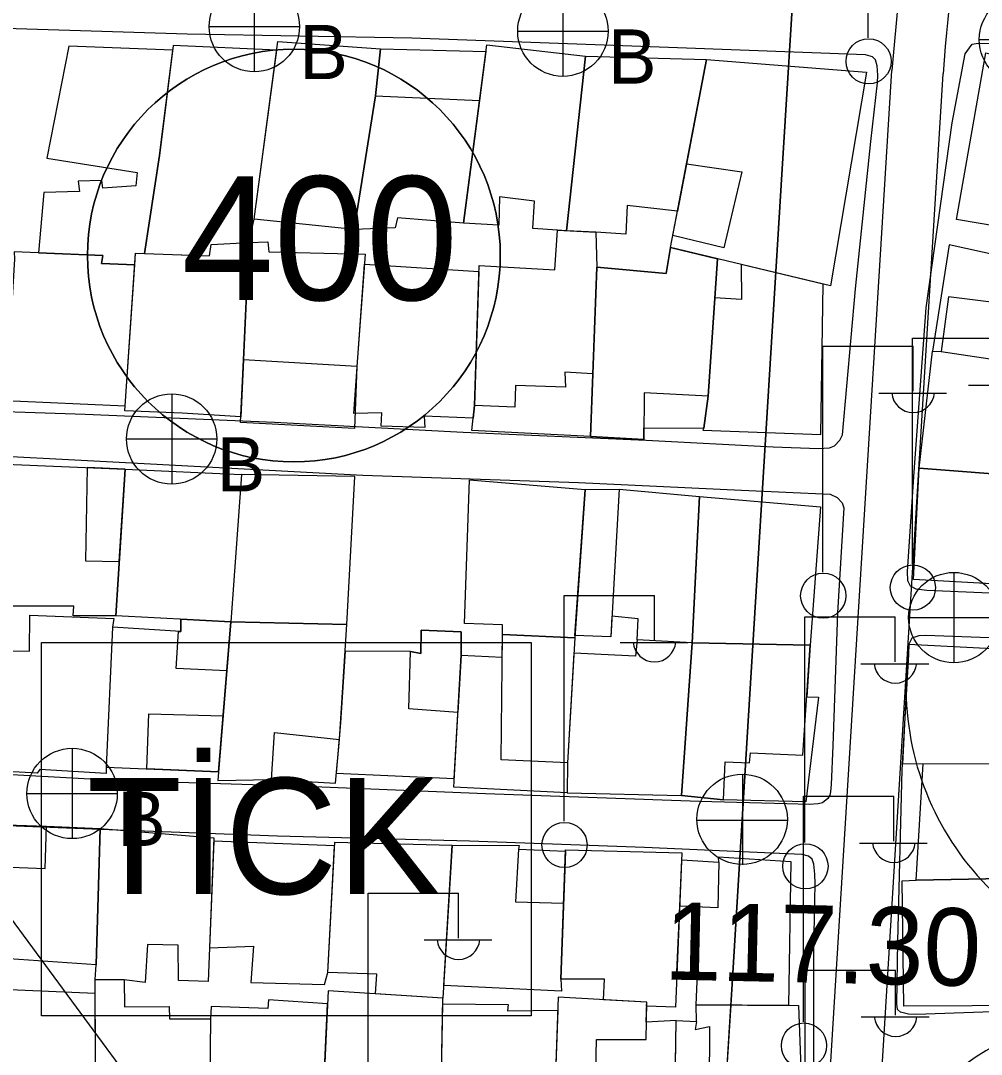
# Model space of a CAD drawing. Extents: x 417997 to 421451, y 4451742 to 4455216.
# Drawn here: x 420225.7 to 420300.2, y 4452953.9 to 4453034 of the extents above; entities that cross this region are included whole.
import ezdxf

# ---------------------------------------------------------------- set-up
doc = ezdxf.new("R2010")
doc.units = 0
for name, color, linetype in [('ADAKENARI', 7, 'Continuous'), ('B_Mesken', 7, 'Continuous'), ('B_Teras', 7, 'Continuous'), ('KALDIRIM', 7, 'Continuous'), ('LJ_SEMBOL', 7, 'Continuous'), ('PL_TİCK', 7, 'Continuous'), ('S_Elektrik_Diregi', 7, 'Continuous'), ('S_Rogar_Kapagi', 7, 'Continuous'), ('S_Rogar_Kapagi_Buski', 7, 'Continuous'), ('SM_TAKS', 7, 'Continuous'), ('SN_3_DERECE_KAYNAK_KORUMA', 7, 'Continuous'), ('TR_TİCK', 7, 'Continuous'), ('Y_Yol_Kotu', 7, 'Continuous'), ('Yol_Sose', 7, 'Continuous')]:
    doc.layers.add(name, color=color, linetype=linetype)

msp = doc.modelspace()

# ---------------------------------------------------------------- linework, layer by layer
at = {"layer": 'ADAKENARI'}
for p, q in [((420285.882, 4453041.215), (420284.652, 4453021.253)), ((420285.882, 4453041.215), (420284.652, 4453021.253)), ((420284.652, 4453021.253), (420282.066, 4452979.301)), ((420284.652, 4453021.253), (420282.066, 4452979.301)), ((420282.066, 4452979.301), (420280.842, 4452959.335)), ((420282.066, 4452979.301), (420280.842, 4452959.335)), ((420280.842, 4452959.335), (420276.585, 4452890.163)), ((420280.842, 4452959.335), (420276.585, 4452890.163))]:
    msp.add_line(p, q, dxfattribs=at)
at = {"layer": 'B_Mesken'}
for points in [[(420237.519, 4453031.702), (420229.48, 4453032.018), (420227.782, 4453023.349), (420234.757, 4453022.242), (420234.654, 4453021.187), (420232.114, 4453021.013), (420232.031, 4453021.618), (420230.21, 4453021.548), (420230.306, 4453020.766), (420227.553, 4453020.681), (420227.131, 4453016.011), (420232.121, 4453015.805), (420231.999, 4453015.182), (420234.58, 4453015.071), (420234.641, 4453015.971), (420235.328, 4453015.949), (420236.499, 4453023.559)], [(420245.583, 4453031.717), (420237.564, 4453032.064), (420236.499, 4453023.559), (420235.328, 4453015.949), (420240.381, 4453015.787), (420240.493, 4453016.666), (420243.422, 4453016.817), (420243.824, 4453018.609)], [(420245.671, 4453032.379), (420253.606, 4453031.824), (420253.22, 4453028.166), (420251.582, 4453017.823), (420243.824, 4453018.609)], [(420253.606, 4453031.824), (420261.786, 4453031.603), (420261.288, 4453027.823), (420260.035, 4453018.309), (420254.931, 4453018.725), (420254.764, 4453017.946), (420251.582, 4453017.823), (420253.22, 4453028.166)], [(420269.503, 4453031.255), (420268.024, 4453017.722), (420267.324, 4453017.756), (420265.409, 4453017.902), (420265.548, 4453020.015), (420262.837, 4453020.346), (420262.773, 4453018.153), (420260.035, 4453018.309), (420261.855, 4453032.126)], [(420269.503, 4453031.255), (420278.857, 4453031.001), (420276.608, 4453019.231), (420272.725, 4453019.663), (420272.621, 4453017.451), (420270.291, 4453017.612), (420268.024, 4453017.722)], [(420278.857, 4453031.001), (420291.255, 4453030.014), (420288.473, 4453013.446), (420276.073, 4453016.429)], [(420300.497, 4453031.501), (420305.901, 4453030.167), (420305.691, 4453029.288), (420313.27, 4453027.167), (420313.461, 4453027.116), (420310.573, 4453016.504), (420298.226, 4453018.596)], [(420269.89, 4453001.776), (420260.679, 4453002.24), (420260.902, 4453004.173), (420261.256, 4453015.017), (420267.11, 4453014.692), (420267.324, 4453017.756), (420270.291, 4453017.612), (420270.371, 4453014.904), (420270.068, 4453006.626)], [(420242.805, 4453003.306), (420238.253, 4453003.577), (420233.822, 4453003.752), (420234.641, 4453015.971), (420240.381, 4453015.787), (420240.493, 4453016.666), (420243.422, 4453016.817), (420243.016, 4453007.705)], [(420242.783, 4453002.854), (420243.016, 4453007.705), (420243.422, 4453016.817), (420244.895, 4453016.863), (420244.964, 4453016.095), (420252.431, 4453015.909), (420251.785, 4453007.198), (420251.612, 4453002.406)], [(420297.665, 4453016.639), (420296.371, 4453008.391), (420297.037, 4453008.367), (420312.569, 4453006.031), (420313.125, 4453009.815), (420311.295, 4453010.135), (420311.869, 4453013.879), (420306.083, 4453014.81), (420306.245, 4453015.471), (420301.608, 4453016.204), (420301.534, 4453015.778)], [(420224.575, 4453004.565), (420233.85, 4453004.165), (420234.58, 4453015.071), (420231.999, 4453015.182), (420232.121, 4453015.805), (420225.237, 4453016.089), (420225.266, 4453015.517), (420224.831, 4453008.201)], [(420278.648, 4453002.429), (420279.004, 4453004.896), (420279.722, 4453015.551), (420276.073, 4453016.429), (420275.748, 4453014.401), (420270.371, 4453014.904), (420270.068, 4453006.626), (420269.89, 4453001.776), (420274.008, 4453001.552), (420274.013, 4453002.453)], [(420252.374, 4453015.139), (420261.241, 4453014.549), (420260.902, 4453004.173), (420260.789, 4453003.196), (420256.992, 4453003.347), (420257.059, 4453002.475), (420253.67, 4453002.582), (420253.724, 4453003.599), (420251.552, 4453003.553)], [(420287.719, 4453001.928), (420287.913, 4453013.581), (420281.549, 4453015.111), (420281.563, 4453012.392), (420279.519, 4453012.53), (420279.004, 4453004.896), (420278.648, 4453002.429), (420278.583, 4453002.256)], [(420295.341, 4452999.333), (420296.371, 4453008.391), (420297.037, 4453008.367), (420312.569, 4453006.031), (420312.44, 4453004.193), (420311.426, 4453004.327), (420311.189, 4453000.159), (420312.31, 4453000.161), (420312.067, 4452998.025)], [(420224.594, 4452999.623), (420233.842, 4452999.254), (420233.115, 4452987.876), (420229.825, 4452987.876), (420229.873, 4452988.619), (420224.273, 4452988.622), (420224.461, 4452990.982), (420224.719, 4452998.281)], [(420233.842, 4452999.254), (420242.852, 4452998.835), (420242.026, 4452987.421), (420233.115, 4452987.876)], [(420311.131, 4452989.803), (420294.896, 4452990.693), (420295.341, 4452999.333), (420312.067, 4452998.025)], [(420251.005, 4452987.219), (420251.637, 4452998.678), (420242.852, 4452998.835), (420242.026, 4452987.421)], [(420269.464, 4452997.676), (420268.661, 4452986.171), (420263.059, 4452986.43), (420263.068, 4452987.174), (420260.117, 4452987.298), (420260.501, 4452998.409)], [(420278.311, 4452997.126), (420277.742, 4452985.786), (420273.503, 4452986.016), (420273.585, 4452987.658), (420271.542, 4452987.851), (420271.451, 4452986.248), (420268.673, 4452986.346), (420269.464, 4452997.676), (420272.102, 4452997.683)], [(420278.311, 4452997.126), (420287.697, 4452996.321), (420286.897, 4452985.597), (420277.742, 4452985.786)], [(420223.26, 4452975.893), (420223.811, 4452985.202), (420226.431, 4452985.147), (420226.455, 4452987.93), (420232.959, 4452987.663), (420232.864, 4452987.006), (420232.358, 4452976.163), (420232.378, 4452975.657), (420227.242, 4452975.973), (420227.03, 4452975.692)], [(420232.358, 4452976.163), (420241.064, 4452975.785), (420242.026, 4452987.421), (420238.15, 4452987.619), (420238.153, 4452986.657), (420232.864, 4452987.006)], [(420250.126, 4452974.925), (420250.43, 4452978.285), (420251.005, 4452987.219), (420242.026, 4452987.421), (420241.01, 4452975.133), (420245.163, 4452975.2)], [(420250.194, 4452975.679), (420259.324, 4452975.273), (420259.87, 4452984.822), (420259.861, 4452986.642), (420256.757, 4452986.772), (420256.748, 4452984.973), (420255.932, 4452985.119), (420250.872, 4452985.151), (420250.515, 4452979.596)], [(420259.87, 4452984.822), (420263.042, 4452984.682), (420263.059, 4452986.43), (420268.661, 4452986.171), (420268.096, 4452976.489), (420268.066, 4452974.163), (420259.285, 4452974.593)], [(420273.503, 4452986.016), (420273.356, 4452984.745), (420268.592, 4452985), (420268.096, 4452976.489), (420268.066, 4452974.163), (420276.919, 4452973.946), (420277.742, 4452985.786), (420273.503, 4452986.016)], [(420286.635, 4452981.604), (420287.534, 4452981.572), (420286.56, 4452973.478), (420280.176, 4452973.615), (420276.919, 4452973.946), (420277.742, 4452985.786), (420286.897, 4452985.597)], [(420310.551, 4452984.828), (420294.522, 4452985.656), (420294.033, 4452976.407), (420307.92, 4452976.439), (420307.936, 4452978.398), (420310.523, 4452978.422), (420310.652, 4452981.827)], [(420307.92, 4452976.439), (420307.252, 4452967.628), (420295.1, 4452967.396), (420295.636, 4452976.411)], [(420223.102, 4452971.747), (420227.759, 4452971.58), (420231.905, 4452971.392), (420231.601, 4452960.836), (420222.593, 4452961.452), (420222.939, 4452968.478)], [(420240.711, 4452970.673), (420240.268, 4452959.537), (420237.975, 4452959.619), (420237.942, 4452962.369), (420235.57, 4452962.415), (420235.399, 4452959.476), (420233.77, 4452959.669), (420231.515, 4452959.711), (420231.601, 4452960.836), (420231.905, 4452971.392)], [(420250.057, 4452970.05), (420240.701, 4452970.425), (420240.372, 4452962.157), (420243.769, 4452962.29), (420243.583, 4452959.472), (420249.283, 4452959.307), (420249.532, 4452960.245)], [(420259.161, 4452970.12), (420258.454, 4452958.257), (420253.233, 4452958.582), (420253.331, 4452960.109), (420249.532, 4452960.245), (420250.073, 4452970.349)], [(420259.161, 4452970.12), (420264.354, 4452970.072), (420264.304, 4452969.799), (420267.953, 4452969.647), (420267.578, 4452959.738), (420267.637, 4452958.786), (420258.513, 4452959.247)], [(420267.956, 4452969.739), (420276.966, 4452969.514), (420276.452, 4452957.548), (420274.226, 4452957.622), (420274.231, 4452957.942), (420270.888, 4452958.128), (420270.968, 4452959.714), (420267.578, 4452959.738)], [(420285.385, 4452968.856), (420285.216, 4452957.695), (420278.052, 4452957.741), (420278.165, 4452960.174), (420276.569, 4452960.291), (420276.789, 4452965.392), (420276.943, 4452968.982), (420279.829, 4452968.799), (420279.786, 4452969.214)], [(420307.252, 4452967.628), (420310.186, 4452967.726), (420309.988, 4452957.716), (420294.16, 4452957.635), (420294.021, 4452967.357), (420295.1, 4452967.396)], [(420231.515, 4452959.711), (420233.77, 4452959.669), (420233.788, 4452957.588), (420237.242, 4452957.601), (420237.265, 4452956.658), (420240.443, 4452956.643), (420240.338, 4452947.204), (420231.577, 4452947.439)], [(420222.444, 4452959.014), (420222.314, 4452947.869), (420231.577, 4452947.439), (420231.521, 4452958.616)], [(420249.507, 4452957.823), (420244.946, 4452958.124), (420244.901, 4452957.458), (420240.512, 4452957.616), (420240.443, 4452956.643), (420240.338, 4452947.204), (420249.011, 4452947.138)], [(420249.553, 4452958.811), (420249.011, 4452947.138), (420258.238, 4452946.925), (420258.454, 4452958.257)], [(420267.396, 4452946.552), (420276.351, 4452946.093), (420276.513, 4452956.519), (420274.204, 4452956.389), (420274.231, 4452957.942), (420267.384, 4452958.324), (420267.097, 4452950.273)], [(420267.396, 4452946.552), (420258.238, 4452946.925), (420258.446, 4452957.818), (420263.509, 4452957.755), (420263.452, 4452957.285), (420267.349, 4452957.322), (420267.097, 4452950.273)], [(420285.997, 4452957.69), (420286.232, 4452951.472), (420286.625, 4452951.497), (420286.527, 4452945.822), (420285.287, 4452945.748), (420285.296, 4452945.984), (420278.998, 4452946.19), (420279.033, 4452946.601), (420276.359, 4452946.581), (420276.513, 4452956.519), (420278.101, 4452956.442), (420278.052, 4452957.741)]]:
    msp.add_lwpolyline(points, close=True, dxfattribs=at)
at = {"layer": 'B_Teras'}
for points in [[(420253.22, 4453028.166), (420261.288, 4453027.823), (420260.035, 4453018.309), (420254.931, 4453018.725), (420254.764, 4453017.946), (420251.582, 4453017.823)], [(420277.311, 4453022.908), (420281.602, 4453022.285), (420280.197, 4453016.406), (420276.25, 4453017.355), (420276.608, 4453019.231)], [(420270.068, 4453006.626), (420267.883, 4453006.762), (420267.936, 4453005.587), (420264.07, 4453005.724), (420264.025, 4453004.043), (420260.902, 4453004.173), (420261.256, 4453015.017), (420267.11, 4453014.692), (420267.324, 4453017.756), (420270.291, 4453017.612), (420270.371, 4453014.904)], [(420252.431, 4453015.909), (420251.785, 4453007.198), (420243.016, 4453007.705), (420243.422, 4453016.817), (420244.895, 4453016.863), (420244.964, 4453016.095)], [(420279.722, 4453015.551), (420279.004, 4453004.896), (420274.027, 4453005.151), (420274.008, 4453001.552), (420269.89, 4453001.776), (420270.371, 4453014.904), (420275.748, 4453014.401), (420276.073, 4453016.429)], [(420297.61, 4453012.602), (420297.037, 4453008.367), (420312.569, 4453006.031), (420313.125, 4453009.815), (420311.295, 4453010.135), (420311.869, 4453013.879), (420306.083, 4453014.81), (420306.245, 4453015.471), (420301.608, 4453016.204), (420300.906, 4453012.19)], [(420230.758, 4452992.152), (420233.384, 4452992.094), (420233.842, 4452999.254), (420230.898, 4452999.371)], [(420272.102, 4452997.683), (420271.451, 4452986.248), (420268.673, 4452986.346), (420269.464, 4452997.676)], [(420237.789, 4452983.811), (420237.981, 4452986.669), (420238.153, 4452986.657), (420238.15, 4452987.619), (420242.026, 4452987.421), (420241.711, 4452983.613)], [(420242.026, 4452987.421), (420241.01, 4452975.133), (420245.163, 4452975.2), (420245.4, 4452978.836), (420250.43, 4452978.285), (420251.005, 4452987.219)], [(420255.822, 4452980.683), (420255.932, 4452985.119), (420256.748, 4452984.973), (420256.757, 4452986.772), (420259.861, 4452986.642), (420259.87, 4452984.822), (420259.616, 4452980.389)], [(420263.059, 4452986.43), (420268.661, 4452986.171), (420268.096, 4452976.489), (420262.964, 4452976.731)], [(420277.742, 4452985.786), (420276.919, 4452973.946), (420280.176, 4452973.615), (420280.308, 4452976.567), (420282.204, 4452976.48), (420282.273, 4452977.261), (420286.338, 4452977.077), (420286.897, 4452985.597)], [(420235.515, 4452976.026), (420235.669, 4452980.277), (420241.422, 4452980.12), (420241.064, 4452975.785)], [(420222.939, 4452968.478), (420227.654, 4452968.31), (420227.759, 4452971.58), (420231.905, 4452971.392), (420231.601, 4452960.836), (420222.593, 4452961.452)], [(420259.161, 4452970.12), (420264.354, 4452970.072), (420264.304, 4452969.799), (420264.078, 4452965.72), (420267.8, 4452965.609), (420267.578, 4452959.738), (420267.637, 4452958.786), (420258.513, 4452959.247)], [(420279.829, 4452968.799), (420279.753, 4452965.265), (420276.789, 4452965.392), (420276.943, 4452968.982)], [(420267.384, 4452958.324), (420267.097, 4452950.273), (420270.23, 4452950.161), (420270.357, 4452955.04), (420274.18, 4452955.04), (420274.231, 4452957.942)], [(420279.088, 4452956.053), (420279.033, 4452946.601), (420276.359, 4452946.581), (420276.513, 4452956.519), (420278.101, 4452956.442), (420277.999, 4452955.837)]]:
    msp.add_lwpolyline(points, close=True, dxfattribs=at)
at = {"layer": 'KALDIRIM'}
for p, q in [((420293.857, 4453037.055), (420293.215, 4453030.136)), ((420293.857, 4453037.055), (420293.215, 4453030.136)), ((420286.951, 4452928.361), (420293.215, 4453030.136)), ((420286.951, 4452928.361), (420293.215, 4453030.136)), ((420294.363, 4452983.669), (420297.208, 4453029.89)), ((420294.363, 4452983.669), (420297.208, 4453029.89)), ((420290.973, 4452928.588), (420294.363, 4452983.669)), ((420290.973, 4452928.588), (420294.363, 4452983.669))]:
    msp.add_line(p, q, dxfattribs=at)
for centre, radius, start, end in [((420405.004, 4453023.255), 108, 140.92474, 176.47788), ((420405.004, 4453023.255), 108, 140.92474, 176.47788), ((420316.319, 4452982.318), 21.997, 176.47788, 266.48951), ((420316.319, 4452982.318), 21.997, 176.47788, 266.48951), ((420309.628, 4452938.646), 18.002, 86.48951, 176.47788), ((420309.628, 4452938.646), 18.002, 86.48951, 176.47788)]:
    msp.add_arc(centre, radius, start, end, dxfattribs=at)
at = {"layer": 'LJ_SEMBOL'}
msp.add_lwpolyline([(420227.358, 4452985.823), (420265.29, 4452985.823), (420265.29, 4452956.885), (420227.358, 4452956.885)], close=True, dxfattribs=at)
msp.add_lwpolyline([(420227.358, 4452985.823), (420265.29, 4452985.823), (420265.29, 4452956.885), (420227.358, 4452956.885)], close=True, dxfattribs=at)
at = {"layer": 'PL_TİCK'}
msp.add_lwpolyline([(420276.063, 4452881.677), (420276.585, 4452890.163), (420280.842, 4452959.335), (420282.066, 4452979.301), (420284.652, 4453021.253), (420285.882, 4453041.215), (420287.884, 4453073.737), (420279.7, 4453088.472), (420225.149, 4453117.944), (420215.587, 4453112.727), (420199.108, 4452897.795), (420198.458, 4452889.32), (420230.303, 4452886.183), (420276.063, 4452881.677)], dxfattribs=at)
msp.add_lwpolyline([(420276.063, 4452881.677), (420276.585, 4452890.163), (420280.842, 4452959.335), (420282.066, 4452979.301), (420284.652, 4453021.253), (420285.882, 4453041.215), (420287.884, 4453073.737), (420279.7, 4453088.472), (420225.149, 4453117.944), (420215.587, 4453112.727), (420199.108, 4452897.795), (420198.458, 4452889.32), (420230.303, 4452886.183), (420276.063, 4452881.677)], dxfattribs=at)
at = {"layer": 'S_Elektrik_Diregi'}
for p, q in [((420291.384, 4453032.68), (420291.384, 4453050.18)), ((420294.812, 4452991.905), (420294.812, 4453009.405)), ((420294.812, 4453009.405), (420301.812, 4453009.405)), ((420287.869, 4452991.276), (420287.869, 4453008.776)), ((420287.869, 4453008.776), (420294.869, 4453008.776)), ((420294.869, 4453005.276), (420294.869, 4453008.776)), ((420299.152, 4453005.765), (420304.403, 4453005.765)), ((420292.209, 4453005.136), (420297.459, 4453005.136)), ((420267.833, 4452971.96), (420267.833, 4452989.46)), ((420267.833, 4452989.46), (420274.833, 4452989.46)), ((420274.833, 4452985.96), (420274.833, 4452989.46)), ((420286.49, 4452970.309), (420286.49, 4452987.809)), ((420286.49, 4452987.809), (420293.49, 4452987.809)), ((420293.49, 4452984.309), (420293.49, 4452987.809)), ((420272.173, 4452985.82), (420277.423, 4452985.82)), ((420290.83, 4452984.169), (420296.08, 4452984.169)), ((420286.376, 4452956.416), (420286.376, 4452973.916)), ((420286.376, 4452973.916), (420293.376, 4452973.916)), ((420293.376, 4452970.416), (420293.376, 4452973.916)), ((420290.716, 4452970.276), (420295.966, 4452970.276)), ((420252.652, 4452948.902), (420252.652, 4452966.402)), ((420252.652, 4452966.402), (420259.652, 4452966.402)), ((420259.652, 4452962.902), (420259.652, 4452966.402)), ((420256.992, 4452962.762), (420262.242, 4452962.762)), ((420286.512, 4452942.936), (420286.512, 4452960.436)), ((420286.512, 4452960.436), (420293.512, 4452960.436)), ((420293.512, 4452956.936), (420293.512, 4452960.436)), ((420290.852, 4452956.796), (420296.102, 4452956.796))]:
    msp.add_line(p, q, dxfattribs=at)
for centre in [(420291.42, 4453030.844), (420294.848, 4452990.069), (420287.905, 4452989.441), (420267.869, 4452970.124), (420286.526, 4452968.473), (420286.412, 4452954.581)]:
    msp.add_circle(centre, 1.75, dxfattribs=at)
for centre in [(420294.87, 4453005.289), (420274.834, 4452985.973), (420293.491, 4452984.322), (420293.376, 4452970.429), (420259.653, 4452962.915), (420293.513, 4452956.949)]:
    msp.add_arc(centre, 1.658, 184.83843, 355.14641, dxfattribs=at)
at = {"layer": 'S_Rogar_Kapagi'}
for p, q in [((420281.679, 4452968.587), (420281.679, 4452975.587)), ((420278.109, 4452972.052), (420285.109, 4452972.052))]:
    msp.add_line(p, q, dxfattribs=at)
msp.add_circle((420281.626, 4452972.116), 3.5, dxfattribs=at)
at = {"layer": 'S_Rogar_Kapagi_Buski'}
for p, q in [((420243.842, 4453037.033), (420243.842, 4453030.033)), ((420267.742, 4453036.683), (420267.742, 4453029.683)), ((420240.342, 4453033.533), (420247.342, 4453033.533)), ((420264.242, 4453033.183), (420271.242, 4453033.183)), ((420299.991, 4453032.533), (420306.991, 4453032.533)), ((420237.442, 4453005.084), (420237.442, 4452998.084)), ((420233.942, 4453001.584), (420240.942, 4453001.584)), ((420298.021, 4452991.244), (420298.021, 4452984.244)), ((420294.521, 4452987.744), (420301.521, 4452987.744)), ((420229.732, 4452977.614), (420229.732, 4452970.614)), ((420226.232, 4452974.114), (420233.232, 4452974.114))]:
    msp.add_line(p, q, dxfattribs=at)
for centre in [(420243.842, 4453033.533), (420267.742, 4453033.183), (420303.491, 4453032.533), (420237.442, 4453001.584), (420298.021, 4452987.744), (420229.732, 4452974.114)]:
    msp.add_circle(centre, 3.5, dxfattribs=at)
at = {"layer": 'SM_TAKS'}
msp.add_circle((420246.905, 4453015.797), 15.988, dxfattribs=at)
msp.add_circle((420246.905, 4453015.797), 15.988, dxfattribs=at)
at = {"layer": 'SN_3_DERECE_KAYNAK_KORUMA'}
msp.add_line((420290.766, 4452875.072), (420213.215, 4452980.454), dxfattribs=at)
msp.add_line((420290.766, 4452875.072), (420213.215, 4452980.454), dxfattribs=at)
at = {"layer": 'TR_TİCK'}
for points in [[(420276.063, 4452881.677), (420276.585, 4452890.163), (420280.842, 4452959.335), (420282.066, 4452979.301), (420284.652, 4453021.253), (420285.882, 4453041.215), (420287.884, 4453073.737), (420279.7, 4453088.472), (420225.149, 4453117.944), (420215.587, 4453112.727), (420199.108, 4452897.795), (420198.458, 4452889.32), (420230.303, 4452886.183), (420276.063, 4452881.677)], [(420276.063, 4452881.677), (420276.585, 4452890.163), (420280.842, 4452959.335), (420282.066, 4452979.301), (420284.652, 4453021.253), (420285.882, 4453041.215), (420287.884, 4453073.737), (420279.7, 4453088.472), (420225.149, 4453117.944), (420215.587, 4453112.727), (420199.108, 4452897.795), (420198.458, 4452889.32), (420230.303, 4452886.183), (420276.063, 4452881.677)], [(420227.358, 4452956.885), (420227.358, 4452985.823), (420265.29, 4452985.823), (420265.29, 4452956.885), (420227.358, 4452956.885)], [(420227.358, 4452956.885), (420227.358, 4452985.823), (420265.29, 4452985.823), (420265.29, 4452956.885), (420227.358, 4452956.885)]]:
    msp.add_lwpolyline(points, dxfattribs=at)
for start, end in [(0, 180), (0, 180), (180, 0), (180, 0)]:
    msp.add_arc((420246.905, 4453015.797), 15.988, start, end, dxfattribs=at)
at = {"layer": 'Yol_Sose'}
for points in [[(420219.848, 4453003.874), (420230.73, 4453003.498), (420245.416, 4453002.878), (420260.017, 4453002.107), (420274.199, 4453001.502), (420284.032, 4453000.967), (420287.535, 4453000.837), (420288.4, 4453000.903), (420288.77, 4453001.05), (420289.196, 4453001.489), (420289.389, 4453001.915), (420290.4, 4453013.21), (420291.589, 4453024.639), (420292.116, 4453029.173), (420292.135, 4453029.764), (420292.091, 4453030.496), (420291.96, 4453030.965), (420291.721, 4453031.199), (420291.188, 4453031.355), (420276.631, 4453031.892), (420256.045, 4453032.645), (420238.654, 4453032.954), (420219.6, 4453033.555)], [(420303.826, 4452989.519), (420295.939, 4452989.831), (420295.111, 4452989.942), (420294.677, 4452990.177), (420294.461, 4452990.599), (420294.441, 4452991.305), (420294.939, 4452999.037), (420295.89, 4453011.748), (420297.886, 4453026.079), (420298.893, 4453031.42), (420299.434, 4453032.167), (420299.904, 4453032.263), (420301.04, 4453032.219)], [(420220.067, 4453000.479), (420233.876, 4452999.759), (420252.236, 4452998.77), (420268.955, 4452998.202), (420281.575, 4452997.619), (420288.444, 4452997.31), (420288.983, 4452997.041), (420289.376, 4452996.629), (420289.511, 4452996.246), (420289.019, 4452988.1), (420288.64, 4452977.798), (420288.511, 4452974.801), (420288.473, 4452974.248), (420288.408, 4452973.977), (420288.274, 4452973.736), (420287.857, 4452973.398), (420287.504, 4452973.304), (420286.815, 4452973.256), (420285.085, 4452973.303), (420278.326, 4452973.487), (420261.752, 4452974.085), (420247.81, 4452974.664), (420233.019, 4452975.128), (420218.939, 4452975.886)], [(420293.685, 4452962.671), (420294.015, 4452975.95), (420294.539, 4452984.884), (420294.566, 4452985.722), (420294.806, 4452986.174), (420295.325, 4452986.357), (420295.865, 4452986.38), (420312.67, 4452985.753)], [(420218.587, 4452947.84), (420238.015, 4452947.147), (420252.328, 4452946.525), (420265.41, 4452946.074), (420278.04, 4452945.665), (420285.157, 4452945.448), (420285.764, 4452945.509), (420286.296, 4452945.718), (420286.598, 4452946.021), (420287.052, 4452946.706), (420287.167, 4452948.691), (420287.177, 4452961.94), (420287.272, 4452967.103), (420287.26, 4452967.866), (420287.188, 4452968.649), (420287.048, 4452969.023), (420286.759, 4452969.25), (420286.266, 4452969.387), (420274.066, 4452969.929), (420260.497, 4452970.408), (420245.642, 4452970.814), (420231.9, 4452971.327), (420218.84, 4452971.851)], [(420302.493, 4452957.249), (420295.11, 4452956.999), (420294.507, 4452957.011), (420293.882, 4452957.171), (420293.657, 4452957.374), (420293.601, 4452957.81), (420293.685, 4452962.671)]]:
    msp.add_lwpolyline(points, dxfattribs=at)

# ---------------------------------------------------------------- texts
at = {"layer": 'LJ_SEMBOL'}
msp.add_text('TİCK', height=9, dxfattribs=at).set_placement((420230.875, 4452966.314))
msp.add_text('TİCK', height=9, dxfattribs=at).set_placement((420230.875, 4452966.314))
at = {"layer": 'S_Rogar_Kapagi_Buski'}
for p in [(420247.342, 4453029.469), (420271.242, 4453029.119), (420240.942, 4452997.52), (420233.232, 4452970.05)]:
    msp.add_text('B', height=4.2, dxfattribs=at).set_placement(p)
at = {"layer": 'SM_TAKS'}
msp.add_text('400', height=9.5928, dxfattribs=at).set_placement((420238.216, 4453012.346))
msp.add_text('400', height=9.5928, dxfattribs=at).set_placement((420238.216, 4453012.346))
at = {"layer": 'Y_Yol_Kotu'}
msp.add_text('117.30 ', height=6, rotation=358.77316, dxfattribs=at).set_placement((420275.542, 4452959.704))

doc.saveas('drawing.dxf')
